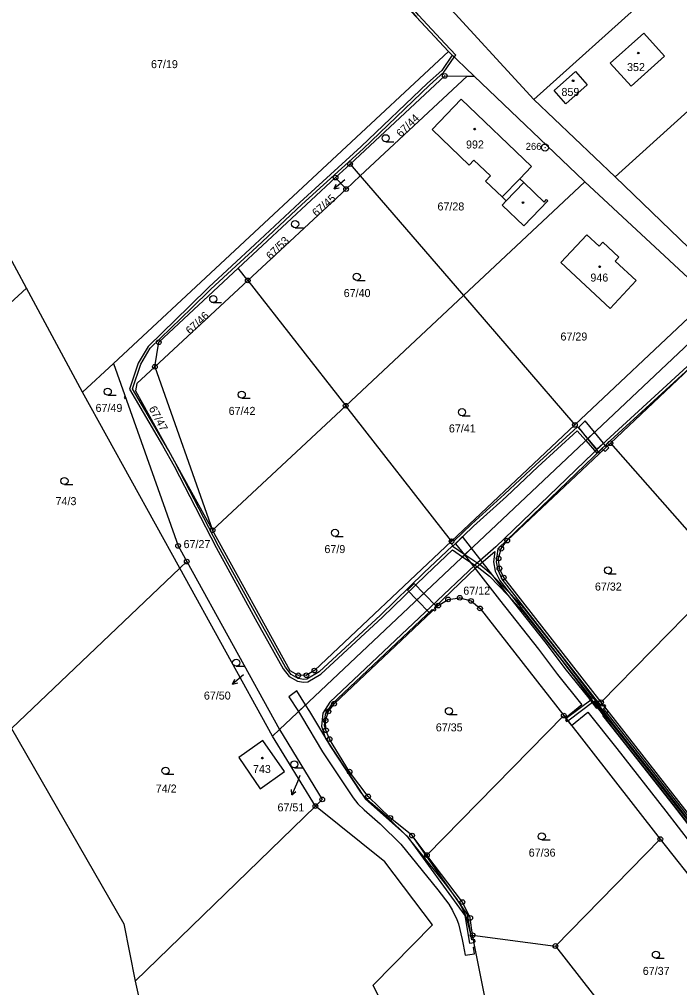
# Model space of a CAD drawing. Extents: x -725728 to -720881, y -1068679 to -1063504.
# Drawn here: x -724380.5 to -724240.4, y -1067604 to -1067398.3 of the extents above; entities that cross this region are included whole.
import ezdxf

# ---------------------------------------------------------------- set-up
doc = ezdxf.new("R2010")
doc.units = 0
for name, color, linetype in [('Hranice parcel', 7, 'Continuous'), ('Parcelní čísla', 7, 'Continuous'), ('Pop  PČ popisy', 7, 'Continuous'), ('Vnitřní kresba', 7, 'Continuous'), ('Věcná břemena k části', 7, 'Continuous'), ('Značky bodu BP', 7, 'Continuous'), ('Značky budov', 7, 'Continuous'), ('Značky kultur', 7, 'Continuous')]:
    doc.layers.add(name, color=color, linetype=linetype)

# ---------------------------------------------------------------- blocks, each defined once
blk = doc.blocks.new('4.02_4')
at = {"layer": 'Značky budov'}
blk.add_circle((-0.001, 0), 0.0175, dxfattribs=at)
blk = doc.blocks.new('4.02_3')
at = {"layer": 'Značky budov'}
blk.add_circle((-0.001, 0), 0.0175, dxfattribs=at)
blk = doc.blocks.new('1029_103')
at = {"layer": 'Pop  PČ popisy'}
for p, q in [((0, 0), (-0.117, -0.276)), ((-0.117, -0.276), (-0.124, -0.164)), ((-0.117, -0.276), (-0.032, -0.204))]:
    blk.add_line(p, q, dxfattribs=at)
blk = doc.blocks.new('1029_104')
at = {"layer": 'Pop  PČ popisy'}
for p, q in [((0, 0), (-0.23, -0.193)), ((-0.23, -0.193), (-0.185, -0.09)), ((-0.23, -0.193), (-0.121, -0.167))]:
    blk.add_line(p, q, dxfattribs=at)
blk = doc.blocks.new('1029_146')
at = {"layer": 'Pop  PČ popisy'}
for p, q in [((0, 0), (-0.23, -0.193)), ((-0.23, -0.193), (-0.185, -0.09)), ((-0.23, -0.193), (-0.121, -0.167))]:
    blk.add_line(p, q, dxfattribs=at)
blk = doc.blocks.new('3.04_3')
at = {"layer": 'Značky kultur'}
blk.add_line((0.001, 0), (0.176, 0), dxfattribs=at)
blk.add_circle((0.001, 0.075), 0.075, dxfattribs=at)
blk = doc.blocks.new('3.04_2')
at = {"layer": 'Značky kultur'}
blk.add_line((0.001, 0), (0.176, 0), dxfattribs=at)
blk.add_circle((0.001, 0.075), 0.075, dxfattribs=at)
blk = doc.blocks.new('1.05_1')
at = {"layer": 'Značky bodu BP'}
for radius in [0.05, 0.00303]:
    blk.add_circle((0, 0), radius, dxfattribs=at)
blk = doc.blocks.new('1.05_2')
at = {"layer": 'Značky bodu BP'}
for radius in [0.05, 0.00303]:
    blk.add_circle((0, 0), radius, dxfattribs=at)
blk = doc.blocks.new('1.01_1')
at = {"layer": 'Značky bodu BP'}
for radius in [0.075, 0.003]:
    blk.add_circle((0, 0), radius, dxfattribs=at)

msp = doc.modelspace()

# ---------------------------------------------------------------- linework, layer by layer
at = {"layer": 'Hranice parcel'}
for p, q in [((-724271.37, -1067415.38), (-724227.45, -1067375.94)), ((-724297.7, -1067386.56), (-724271.37, -1067415.38)), ((-724254.08, -1067431.8), (-724211.88, -1067393.47)), ((-724379.04, -1067455.42), (-724405.77, -1067405.88)), ((-724360.57, -1067471.4), (-724289.49, -1067405.16)), ((-724284.03, -1067410.38), (-724289.49, -1067405.16)), ((-724285.51, -1067410.37), (-724308.18, -1067431.58)), ((-724285.51, -1067410.37), (-724284.03, -1067410.38)), ((-724271.37, -1067415.38), (-724254.08, -1067431.8)), ((-724313.44, -1067431.94), (-724310.35, -1067429.07)), ((-724310.35, -1067429.07), (-724308.18, -1067431.58)), ((-724334.09, -1067451.18), (-724313.44, -1067431.94)), ((-724313.44, -1067431.94), (-724311.18, -1067434.37)), ((-724308.18, -1067431.58), (-724311.18, -1067434.37)), ((-724308.18, -1067431.58), (-724286.25, -1067456.96)), ((-724286.25, -1067456.96), (-724260.49, -1067432.85)), ((-724236.64, -1067455.1), (-724260.49, -1067432.85)), ((-724254.08, -1067431.8), (-724236.55, -1067448.73)), ((-724311.18, -1067434.37), (-724332.06, -1067453.78)), ((-724332.06, -1067453.78), (-724334.09, -1067451.18)), ((-724332.06, -1067453.78), (-724351.78, -1067472.11)), ((-724332.06, -1067453.78), (-724311.28, -1067480.39)), ((-724379.04, -1067455.42), (-724395.75, -1067470.78)), ((-724367.12, -1067477.51), (-724379.04, -1067455.42)), ((-724311.28, -1067480.39), (-724286.25, -1067456.96)), ((-724286.25, -1067456.96), (-724262.63, -1067484.45)), ((-724231.13, -1067460.24), (-724325.34, -1067549.13)), ((-724367.12, -1067477.51), (-724360.57, -1067471.4)), ((-724360.57, -1067471.4), (-724346.85, -1067510.15)), ((-724351.78, -1067472.11), (-724339.52, -1067506.83)), ((-724346.48, -1067514.9), (-724367.12, -1067477.51)), ((-724311.28, -1067480.39), (-724339.52, -1067506.83)), ((-724288.82, -1067509.17), (-724311.28, -1067480.39)), ((-724262.63, -1067484.45), (-724288.82, -1067509.17)), ((-724255.1, -1067488.35), (-724230.53, -1067516.24)), ((-724346.85, -1067510.15), (-724345, -1067513.49)), ((-724346.48, -1067514.9), (-724382.2, -1067548.94)), ((-724346.48, -1067514.9), (-724345, -1067513.49)), ((-724326.82, -1067550.53), (-724346.48, -1067514.9)), ((-724345, -1067513.49), (-724325.34, -1067549.13)), ((-724230.53, -1067516.24), (-724257.06, -1067543.36)), ((-724236.28, -1067569.93), (-724257.06, -1067543.36)), ((-724294.04, -1067575.81), (-724265, -1067546.18)), ((-724265, -1067546.18), (-724244.5, -1067572.41)), ((-724326.82, -1067550.53), (-724325.34, -1067549.13)), ((-724325.34, -1067549.13), (-724316.26, -1067563.98)), ((-724317.72, -1067565.4), (-724326.82, -1067550.53)), ((-724316.26, -1067563.98), (-724317.72, -1067565.4)), ((-724317.72, -1067565.4), (-724355.97, -1067602.6)), ((-724266.75, -1067595.12), (-724244.5, -1067572.41)), ((-724244.5, -1067572.41), (-724221.34, -1067602.03)), ((-724284.34, -1067592.85), (-724266.75, -1067595.12)), ((-724266.75, -1067595.12), (-724243.6, -1067624.74)), ((-724355.97, -1067602.6), (-724349.76, -1067630.68))]:
    msp.add_line(p, q, dxfattribs=at)
for points in [[(-724289.49, -1067405.16), (-724319.74, -1067372.6), (-724342.47, -1067346.64)], [(-724247.97, -1067401.24), (-724243.58, -1067406.12), (-724250.72, -1067412.53), (-724255.11, -1067407.67), (-724247.97, -1067401.24)], [(-724310.35, -1067429.07), (-724290.25, -1067410.34), (-724285.51, -1067410.37)], [(-724260.49, -1067432.85), (-724260.7, -1067432.65), (-724284.03, -1067410.38)], [(-724267.05, -1067413.46), (-724262.53, -1067409.44), (-724260.02, -1067412.21), (-724264.53, -1067416.26), (-724267.05, -1067413.46)], [(-724278.07, -1067437.77), (-724277.21, -1067436.88), (-724278.06, -1067436.06), (-724281.58, -1067432.67), (-724280.54, -1067431.59), (-724284.05, -1067428.23), (-724285.08, -1067429.31), (-724292.96, -1067421.76), (-724286.75, -1067415.29), (-724271.82, -1067429.58), (-724274.33, -1067432.19), (-724273.47, -1067433.01), (-724269.16, -1067437.14), (-724268.63, -1067436.62), (-724268.35, -1067436.89), (-724273.47, -1067442.2), (-724278.07, -1067437.77)], [(-724257.5, -1067446.51), (-724256.71, -1067445.67), (-724253.29, -1067448.87), (-724254.08, -1067449.71), (-724249.65, -1067453.82), (-724255.14, -1067459.72), (-724265.62, -1067449.95), (-724260.11, -1067444.08), (-724257.5, -1067446.51)], [(-724351.78, -1067472.11), (-724350.95, -1067466.89), (-724334.09, -1067451.18)], [(-724235.89, -1067456.99), (-724236.09, -1067458.8), (-724237.24, -1067460.49), (-724262.63, -1067484.45)], [(-724255.1, -1067488.35), (-724233.05, -1067467.55), (-724231.22, -1067466.38), (-724229.1, -1067465.93), (-724226.96, -1067466.27), (-724225.07, -1067467.34)], [(-724351.78, -1067472.11), (-724355.61, -1067475.67), (-724355.86, -1067477.22), (-724339.52, -1067506.83)], [(-724257.06, -1067543.36), (-724277.72, -1067516.89), (-724278.65, -1067514.95), (-724278.84, -1067512.81), (-724278.27, -1067510.74), (-724276.99, -1067509.01), (-724255.1, -1067488.35)], [(-724288.82, -1067509.17), (-724317.93, -1067536.64), (-724319.62, -1067537.63), (-724321.33, -1067537.64), (-724323.04, -1067536.69), (-724339.52, -1067506.83)], [(-724294.04, -1067575.81), (-724297.18, -1067571.66), (-724301.82, -1067567.92), (-724306.52, -1067563.34), (-724310.46, -1067558.1), (-724314.7, -1067551.18), (-724315.46, -1067549.29), (-724315.55, -1067547.26), (-724314.95, -1067545.31), (-724313.74, -1067543.68), (-724291.65, -1067522.83), (-724289.54, -1067521.51), (-724287.07, -1067521.16), (-724284.68, -1067521.84), (-724282.77, -1067523.44), (-724265, -1067546.18)], [(-724382.2, -1067548.94), (-724358.39, -1067590.43), (-724355.97, -1067602.6)], [(-724329.44, -1067561.74), (-724324.29, -1067558.05), (-724328.87, -1067551.51), (-724333.95, -1067555.11), (-724329.44, -1067561.74)], [(-724279.1, -1067657.79), (-724305.48, -1067603.45), (-724292.88, -1067590.61), (-724302.97, -1067577.26), (-724317.72, -1067565.4)], [(-724284.34, -1067592.85), (-724284.85, -1067589.14), (-724286.5, -1067585.79), (-724294.04, -1067575.81)], [(-724272.19, -1067653.92), (-724278.31, -1067623.26), (-724284.34, -1067592.85)]]:
    msp.add_lwpolyline(points, dxfattribs=at)
at = {"layer": 'Pop  PČ popisy'}
msp.add_line((-724320.99, -1067558.91), (-724321.54, -1067560.24), dxfattribs=at)
at = {"layer": 'Vnitřní kresba'}
for p, q in [((-724278.06, -1067436.06), (-724274.33, -1067432.19)), ((-724277.21, -1067436.88), (-724273.47, -1067433.01))]:
    msp.add_line(p, q, dxfattribs=at)
at = {"layer": 'Věcná břemena k části'}
for points in [[(-724288.22, -1067406.37), (-724287.93, -1067405.95), (-724290.19, -1067403.52), (-724295.83, -1067397.44), (-724300.01, -1067392.29), (-724302.54, -1067389.25), (-724307.24, -1067384.1), (-724315.95, -1067374.6), (-724330.88, -1067358.11), (-724341.54, -1067346.81), (-724343.1, -1067345.4), (-724345.29, -1067343.42), (-724342.47, -1067346.64), (-724331.32, -1067358.51), (-724316.39, -1067375), (-724307.68, -1067384.5), (-724303, -1067389.65), (-724300.47, -1067392.67), (-724296.24, -1067397.9), (-724289.49, -1067405.16), (-724288.66, -1067405.95)], [(-724290.89, -1067409.18), (-724293.91, -1067411.9), (-724307.97, -1067425.37), (-724320.99, -1067437.23), (-724330.54, -1067446.18), (-724340.32, -1067455.18), (-724344.44, -1067459.22), (-724353.24, -1067467.81), (-724355.32, -1067471.33), (-724357.2, -1067476.88), (-724350.19, -1067488.82), (-724347.72, -1067493.24), (-724338.77, -1067510.49), (-724330.46, -1067525.65), (-724324.58, -1067536.26), (-724323.26, -1067537.91), (-724321.54, -1067538.86), (-724320.22, -1067539.12), (-724319.31, -1067539.04), (-724316.58, -1067537.39), (-724303.45, -1067525.28), (-724294.22, -1067516.27), (-724288.62, -1067510.97), (-724286.46, -1067512.45), (-724286.01, -1067512.03), (-724288.68, -1067510.21), (-724294.64, -1067515.83), (-724303.87, -1067524.84), (-724316.94, -1067536.91), (-724319.51, -1067538.46), (-724320.18, -1067538.52), (-724321.34, -1067538.28), (-724322.86, -1067537.45), (-724324.08, -1067535.92), (-724329.94, -1067525.37), (-724338.25, -1067510.21), (-724347.52, -1067492.33), (-724348.91, -1067489.82), (-724356.54, -1067476.82), (-724354.78, -1067471.59), (-724352.76, -1067468.19), (-724344.02, -1067459.64), (-724339.9, -1067455.62), (-724330.14, -1067446.62), (-724320.59, -1067437.67), (-724307.57, -1067425.81), (-724293.51, -1067412.34), (-724290.43, -1067409.58), (-724288.22, -1067406.37), (-724288.66, -1067405.95)], [(-724358.06, -1067478.49), (-724358.28, -1067478.57), (-724358.17, -1067478.87), (-724357.95, -1067478.79)], [(-724261.89, -1067484.98), (-724259.92, -1067487.41), (-724258.47, -1067486.03), (-724260.46, -1067483.58)], [(-724288.5, -1067510.13), (-724284.17, -1067505.96), (-724277.16, -1067499.63), (-724270.5, -1067493.39), (-724262.15, -1067485.72), (-724260.33, -1067487.79), (-724259.89, -1067487.38), (-724262.11, -1067484.86), (-724270.91, -1067492.95), (-724277.57, -1067499.18), (-724284.58, -1067505.52), (-724288.35, -1067509.15), (-724288.56, -1067508.92), (-724288.82, -1067509.17), (-724288.99, -1067508.95), (-724289.3, -1067509.24), (-724289.11, -1067509.44)], [(-724259.92, -1067487.41), (-724257.39, -1067490.52), (-724255.94, -1067489.14), (-724258.47, -1067486.03)], [(-724259.89, -1067487.38), (-724260.33, -1067487.79), (-724257.98, -1067490.46), (-724256.24, -1067488.85), (-724256.64, -1067488.41), (-724257.94, -1067489.6)], [(-724288.99, -1067508.95), (-724288.82, -1067509.17), (-724288.56, -1067508.92), (-724288.75, -1067508.72)], [(-724287.96, -1067509.68), (-724286.07, -1067512.08), (-724284.57, -1067510.66), (-724286.52, -1067508.18)], [(-724286.46, -1067512.45), (-724282.99, -1067514.82), (-724280.77, -1067516.61), (-724276.89, -1067520.63), (-724273.68, -1067524.09), (-724265.86, -1067533.94), (-724254.51, -1067548.93), (-724242.64, -1067564.02), (-724230.92, -1067578.97), (-724225.8, -1067585.51), (-724220.36, -1067592.47), (-724217.67, -1067596.43), (-724217.17, -1067596.1), (-724219.88, -1067592.11), (-724225.32, -1067585.15), (-724230.44, -1067578.61), (-724242.16, -1067563.64), (-724254.03, -1067548.57), (-724265.38, -1067533.58), (-724273.22, -1067523.69), (-724276.45, -1067520.21), (-724280.37, -1067516.17), (-724282.63, -1067514.34), (-724286.01, -1067512.03)], [(-724294.72, -1067520.24), (-724296.74, -1067518.15), (-724298.18, -1067519.54), (-724296.17, -1067521.61)], [(-724294.72, -1067520.24), (-724296.17, -1067521.61), (-724293.39, -1067524.47), (-724291.94, -1067523.1)], [(-724323.33, -1067542.19), (-724321.33, -1067545.35), (-724319.8, -1067543.91), (-724321.68, -1067540.95)], [(-724284.14, -1067595.4), (-724283.84, -1067595.35), (-724284.23, -1067593.39), (-724284.49, -1067593.43), (-724285.39, -1067589.83), (-724285.78, -1067588.71), (-724286.78, -1067586.6), (-724287.72, -1067585.07), (-724290.09, -1067581.9), (-724298.03, -1067572.11), (-724302.56, -1067567.64), (-724305.97, -1067564.69), (-724307.16, -1067563.56), (-724308.04, -1067562.43), (-724314.46, -1067552.75), (-724318.9, -1067545.33), (-724319.8, -1067543.91), (-724321.33, -1067545.35), (-724320.66, -1067546.41), (-724316.2, -1067553.87), (-724309.72, -1067563.63), (-724308.68, -1067564.96), (-724307.35, -1067566.21), (-724303.96, -1067569.16), (-724299.55, -1067573.49), (-724291.71, -1067583.16), (-724289.42, -1067586.23), (-724288.6, -1067587.58), (-724287.68, -1067589.49), (-724287.37, -1067590.41), (-724286.54, -1067593.72), (-724286.33, -1067594.78), (-724285.95, -1067597.09), (-724283.91, -1067596.75)], [(-724284.16, -1067593.76), (-724284.04, -1067594.35), (-724283.77, -1067594.16), (-724283.85, -1067593.8)]]:
    msp.add_lwpolyline(points, close=True, dxfattribs=at)
for points in [[(-724233.66, -1067467.33), (-724256.87, -1067488.61), (-724279.4, -1067510.37), (-724283.89, -1067514.25), (-724293.13, -1067523.02), (-724314.62, -1067543.33), (-724316.11, -1067545.68), (-724316.4, -1067548.42), (-724315.6, -1067551.02), (-724307.08, -1067563.95), (-724298.24, -1067571.79), (-724286.02, -1067588.67), (-724284.97, -1067594.53), (-724284.04, -1067594.35), (-724284.16, -1067593.76), (-724284.49, -1067593.83), (-724285.46, -1067588.43), (-724297.18, -1067571.66), (-724301.82, -1067567.92), (-724306.52, -1067563.34), (-724310.46, -1067558.1), (-724314.7, -1067551.18), (-724315.46, -1067549.29), (-724315.8, -1067548.36), (-724315.53, -1067545.88), (-724314.16, -1067543.71), (-724292.9, -1067523.64), (-724292.69, -1067523.81), (-724292.37, -1067523.92), (-724292.14, -1067523.7), (-724292.25, -1067523.39), (-724292.46, -1067523.22), (-724283.49, -1067514.69), (-724279.6, -1067511.34), (-724279.89, -1067513.55), (-724279.52, -1067515.49), (-724278.59, -1067517.53), (-724258.99, -1067542.67), (-724264.48, -1067546.84), (-724264.65, -1067547.12), (-724264.42, -1067547.42), (-724264.11, -1067547.32), (-724258.62, -1067543.14), (-724257.24, -1067544.81), (-724236.87, -1067570.73)], [(-724236.39, -1067570.37), (-724256.56, -1067544.69), (-724256.23, -1067544.42), (-724256.04, -1067544.17), (-724256.25, -1067543.9), (-724256.57, -1067543.98), (-724256.94, -1067544.22), (-724258.34, -1067542.54), (-724278.07, -1067517.21), (-724278.94, -1067515.31), (-724279.29, -1067513.53), (-724278.92, -1067510.74), (-724256.86, -1067489.44), (-724256.57, -1067489.74), (-724256.23, -1067490.1), (-724255.41, -1067489.33), (-724255.75, -1067488.96), (-724256.02, -1067488.65), (-724234.05, -1067468.5)], [(-724231.23, -1067578.85), (-724241.71, -1067565.22), (-724252.12, -1067551.95), (-724256.68, -1067546.18), (-724255.57, -1067545.26), (-724256.81, -1067543.68), (-724257.97, -1067544.66), (-724259.6, -1067542.52), (-724264.72, -1067536.17), (-724268.68, -1067530.85), (-724276.98, -1067520.32), (-724284.57, -1067510.66), (-724286.07, -1067512.08), (-724278.6, -1067521.58), (-724270.32, -1067532.11), (-724266.34, -1067537.43), (-724261.14, -1067543.89), (-724264.59, -1067546.71), (-724263.35, -1067548.29), (-724259.89, -1067545.45), (-724253.74, -1067553.21), (-724243.33, -1067566.48), (-724232.85, -1067580.11)]]:
    msp.add_lwpolyline(points, dxfattribs=at)

# ---------------------------------------------------------------- block references
at = {"layer": 'Pop  PČ popisy', "xscale": 10, "yscale": 10}
for name, p in [('1029_146', (-724311.44, -1067432.43)), ('1029_104', (-724332.97, -1067537.56)), ('1029_103', (-724321.54, -1067560.24))]:
    msp.add_blockref(name, p, dxfattribs=at)
at = {"layer": 'Značky bodu BP', "xscale": 10, "yscale": 10}
for name, p in [('1.05_1', (-724290.25, -1067410.34)), ('1.01_1', (-724268.97, -1067425.56)), ('1.05_1', (-724310.35, -1067429.07)), ('1.05_1', (-724313.44, -1067431.94)), ('1.05_1', (-724311.18, -1067434.37)), ('1.05_1', (-724332.06, -1067453.78)), ('1.05_2', (-724350.95, -1067466.89)), ('1.05_1', (-724351.78, -1067472.11)), ('1.05_2', (-724311.28, -1067480.39)), ('1.05_1', (-724262.63, -1067484.45)), ('1.05_1', (-724255.1, -1067488.35)), ('1.05_1', (-724339.52, -1067506.83)), ('1.05_2', (-724288.82, -1067509.17)), ('1.05_1', (-724276.99, -1067509.01)), ('1.05_2', (-724346.85, -1067510.15)), ('1.05_1', (-724278.27, -1067510.74)), ('1.05_1', (-724345, -1067513.49)), ('1.05_1', (-724278.84, -1067512.81)), ('1.05_1', (-724278.65, -1067514.95)), ('1.05_2', (-724277.72, -1067516.89)), ('1.05_1', (-724289.54, -1067521.51)), ('1.05_2', (-724287.07, -1067521.16)), ('1.05_1', (-724284.68, -1067521.84)), ('1.05_1', (-724291.65, -1067522.83)), ('1.05_1', (-724282.77, -1067523.44)), ('1.05_2', (-724321.33, -1067537.64)), ('1.05_2', (-724319.62, -1067537.63)), ('1.05_2', (-724317.93, -1067536.64)), ('1.05_2', (-724313.74, -1067543.68)), ('1.05_1', (-724257.06, -1067543.36)), ('1.05_1', (-724314.95, -1067545.31)), ('1.05_2', (-724265, -1067546.18)), ('1.05_1', (-724315.55, -1067547.26)), ('1.05_1', (-724315.46, -1067549.29)), ('1.05_2', (-724314.7, -1067551.18)), ('1.05_1', (-724310.46, -1067558.1)), ('1.05_1', (-724316.26, -1067563.98)), ('1.05_1', (-724306.52, -1067563.34)), ('1.05_2', (-724317.72, -1067565.4)), ('1.05_2', (-724301.82, -1067567.92)), ('1.05_2', (-724297.18, -1067571.66)), ('1.05_2', (-724244.5, -1067572.41)), ('1.05_1', (-724294.04, -1067575.81)), ('1.05_1', (-724286.5, -1067585.79)), ('1.05_2', (-724284.85, -1067589.14)), ('1.05_1', (-724284.34, -1067592.85)), ('1.05_1', (-724266.75, -1067595.12))]:
    msp.add_blockref(name, p, dxfattribs=at)
at = {"layer": 'Značky budov', "xscale": 10, "yscale": 10}
for name, p in [('4.02_3', (-724249.16, -1067405.49)), ('4.02_4', (-724262.99, -1067411.38)), ('4.02_4', (-724283.88, -1067421.65)), ('4.02_3', (-724273.63, -1067437.24)), ('4.02_4', (-724257.37, -1067450.88)), ('4.02_3', (-724328.95, -1067555.22))]:
    msp.add_blockref(name, p, dxfattribs=at)
at = {"layer": 'Značky kultur', "xscale": 10, "yscale": 10}
for name, p in [('3.04_2', (-724302.8, -1067424.33)), ('3.04_2', (-724322.02, -1067442.58)), ('3.04_2', (-724308.93, -1067453.76)), ('3.04_2', (-724339.41, -1067458.49)), ('3.04_3', (-724361.79, -1067478.15)), ('3.04_2', (-724333.35, -1067478.78)), ('3.04_2', (-724286.6, -1067482.51)), ('3.04_2', (-724370.98, -1067497.12)), ('3.04_3', (-724313.55, -1067508.13)), ('3.04_2', (-724255.61, -1067516.09)), ('3.04_2', (-724334.53, -1067535.71)), ('3.04_2', (-724289.38, -1067545.99)), ('3.04_2', (-724322.18, -1067557.29)), ('3.04_3', (-724349.53, -1067558.66)), ('3.04_2', (-724269.66, -1067572.59)), ('3.04_2', (-724245.45, -1067597.71))]:
    msp.add_blockref(name, p, dxfattribs=at)

# ---------------------------------------------------------------- texts
at = {"layer": 'Parcelní čísla'}
for s, p in [('67/19', (-724352.6, -1067408.7)), ('352', (-724251.56, -1067409.32)), ('859', (-724265.48, -1067414.6)), ('992', (-724285.74, -1067425.76)), ('67/28', (-724291.8, -1067438.92)), ('946', (-724259.34, -1067454.02)), ('67/40', (-724311.7, -1067457.31)), ('67/29', (-724265.69, -1067466.54)), ('67/49', (-724364.37, -1067481.7)), ('67/42', (-724336.12, -1067482.33)), ('67/41', (-724289.37, -1067486.06)), ('74/3', (-724372.86, -1067501.5)), ('67/27', (-724345.69, -1067510.62)), ('67/9', (-724315.79, -1067511.68)), ('67/12', (-724286.32, -1067520.51)), ('67/32', (-724258.38, -1067519.64)), ('67/50', (-724341.38, -1067542.79)), ('67/35', (-724292.15, -1067549.54)), ('743', (-724330.96, -1067558.38)), ('74/2', (-724351.59, -1067562.53)), ('67/51', (-724325.75, -1067566.53)), ('67/36', (-724272.43, -1067576.14)), ('67/37', (-724248.22, -1067601.26))]:
    msp.add_text(s, height=1.7, dxfattribs=at).set_placement(p)
for s, rotation, p in [('67/44', 45, (-724299.54, -1067423.48)), ('67/45', 41, (-724317.5, -1067440.33)), ('67/53', 45, (-724327.16, -1067449.5)), ('67/46', 43, (-724344.28, -1067465.36)), ('67/47', 298, (-724353.12, -1067480.98))]:
    msp.add_text(s, height=1.7, rotation=rotation, dxfattribs=at).set_placement(p)
at = {"layer": 'Značky bodu BP'}
msp.add_text('266', height=1.5, dxfattribs=at).set_placement((-724273.07, -1067426.06))

doc.saveas('drawing.dxf')
